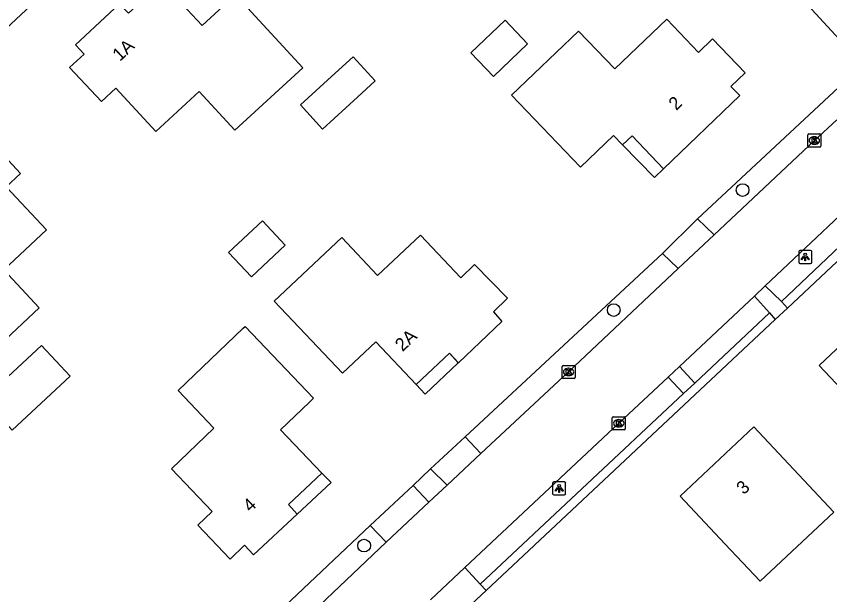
# Model space of a CAD drawing. Extents: x 162675 to 163482, y 379761 to 381227.
# Drawn here: x 163381.1 to 163443.4, y 380849.2 to 380893.5 of the extents above; entities that cross this region are included whole.
import ezdxf

# ---------------------------------------------------------------- set-up
doc = ezdxf.new("R2010")
doc.units = 0
for name, color, linetype in [('IMGEO_Boom', 7, 'Continuous'), ('IMGEO_Groenvoorziening', 7, 'Continuous'), ('IMGEO_Haag', 7, 'Continuous'), ('IMGEO_Kolk', 7, 'Continuous'), ('IMGEO_Lichtpunt', 7, 'Continuous'), ('IMGEO_Pand', 7, 'Continuous'), ('IMGEO_Pand_nummerreeks', 7, 'Continuous'), ('IMGEO_Pand_overbouw', 7, 'Continuous'), ('IMGEO_Parkeervlak_halfverhard', 7, 'Continuous'), ('IMGEO_Rijbaan_lokaal_gesloten', 7, 'Continuous'), ('IMGEO_Voetpad_open', 7, 'Continuous')]:
    doc.layers.add(name, color=color, linetype=linetype)

msp = doc.modelspace()

# ---------------------------------------------------------------- linework, layer by layer
at = {"layer": 'IMGEO_Boom'}
for centre in [(163436.746, 380880.152), (163426.884, 380870.962), (163407.777, 380852.925)]:
    msp.add_circle(centre, 0.489, dxfattribs=at)
at = {"layer": 'IMGEO_Groenvoorziening'}
for points in [[(163415.256, 380922.535), (163420.446, 380917.104), (163442.047, 380893.971), (163445.945, 380889.749)], [(163433.297, 380877.949), (163445.945, 380889.749)], [(163451.133, 380881.387), (163440.179, 380871.118)], [(163415.511, 380861.262), (163430.623, 380875.297)], [(163439.241, 380870.239), (163417.108, 380849.49)], [(163411.518, 380857.538), (163412.862, 380858.807)], [(163385.45, 380832.912), (163408.235, 380854.476)]]:
    msp.add_lwpolyline(points, dxfattribs=at)
at = {"layer": 'IMGEO_Haag'}
msp.add_lwpolyline([(163388.46, 380900.109), (163368.391, 380881.338)], dxfattribs=at)
at = {"layer": 'IMGEO_Kolk'}
for p, q in [((163441.741, 380883.523), (163441.741, 380884.375)), ((163441.816, 380884.449), (163442.668, 380884.449)), ((163442.742, 380884.375), (163442.742, 380883.523)), ((163442.252, 380883.669), (163442.227, 380883.669)), ((163442.229, 380884.229), (163442.254, 380884.229)), ((163442.668, 380883.449), (163441.816, 380883.449)), ((163422.926, 380865.798), (163422.926, 380866.65)), ((163423.001, 380866.724), (163423.853, 380866.724)), ((163423.414, 380866.504), (163423.439, 380866.504)), ((163423.927, 380866.65), (163423.927, 380865.798)), ((163423.853, 380865.724), (163423.001, 380865.724)), ((163423.437, 380865.944), (163423.412, 380865.944)), ((163426.767, 380861.866), (163426.767, 380862.718)), ((163426.842, 380862.792), (163427.694, 380862.792)), ((163427.255, 380862.572), (163427.28, 380862.572)), ((163427.768, 380862.718), (163427.768, 380861.866)), ((163427.278, 380862.012), (163427.253, 380862.012)), ((163427.694, 380861.792), (163426.842, 380861.792))]:
    msp.add_line(p, q, dxfattribs=at)
for points in [[(163441.741, 380883.523), (163441.741, 380884.375)], [(163441.816, 380884.449), (163442.668, 380884.449)], [(163442.742, 380884.375), (163442.742, 380883.523)], [(163442.062, 380884.149), (163442.185, 380884.149), (163442.185, 380883.998), (163442.315, 380884.149), (163442.479, 380884.149), (163442.333, 380883.998), (163442.486, 380883.749), (163442.334, 380883.749), (163442.249, 380883.913), (163442.185, 380883.846), (163442.185, 380883.749), (163442.062, 380883.749), (163442.062, 380884.149)], [(163442.668, 380883.449), (163441.816, 380883.449)], [(163422.926, 380865.798), (163422.926, 380866.65)], [(163423.001, 380866.724), (163423.853, 380866.724)], [(163423.247, 380866.424), (163423.37, 380866.424), (163423.37, 380866.273), (163423.5, 380866.424), (163423.664, 380866.424), (163423.518, 380866.273), (163423.671, 380866.024), (163423.519, 380866.024), (163423.434, 380866.188), (163423.37, 380866.121), (163423.37, 380866.024), (163423.247, 380866.024), (163423.247, 380866.424)], [(163423.927, 380866.65), (163423.927, 380865.798)], [(163423.853, 380865.724), (163423.001, 380865.724)], [(163426.767, 380861.866), (163426.767, 380862.718)], [(163426.842, 380862.792), (163427.694, 380862.792)], [(163427.088, 380862.492), (163427.211, 380862.492), (163427.211, 380862.341), (163427.341, 380862.492), (163427.505, 380862.492), (163427.359, 380862.341), (163427.512, 380862.092), (163427.36, 380862.092), (163427.275, 380862.256), (163427.211, 380862.189), (163427.211, 380862.092), (163427.088, 380862.092), (163427.088, 380862.492)], [(163427.768, 380862.718), (163427.768, 380861.866)], [(163427.694, 380861.792), (163426.842, 380861.792)]]:
    msp.add_lwpolyline(points, dxfattribs=at)
for centre, start, end in [((163441.818, 380884.373), 91.55205, 178.44795), ((163441.818, 380884.373), 91.55205, 178.44795), ((163442.666, 380884.373), 1.55205, 88.44795), ((163442.666, 380884.373), 1.55205, 88.44795), ((163441.818, 380883.525), 181.55205, 268.44795), ((163441.818, 380883.525), 181.55205, 268.44795), ((163442.666, 380883.525), 271.55205, 358.44795), ((163442.666, 380883.525), 271.55205, 358.44795), ((163423.003, 380866.648), 91.55205, 178.44795), ((163423.003, 380866.648), 91.55205, 178.44795), ((163423.851, 380866.648), 1.55205, 88.44795), ((163423.851, 380866.648), 1.55205, 88.44795), ((163423.003, 380865.8), 181.55205, 268.44795), ((163423.003, 380865.8), 181.55205, 268.44795), ((163423.851, 380865.8), 271.55205, 358.44795), ((163423.851, 380865.8), 271.55205, 358.44795), ((163426.844, 380862.716), 91.55205, 178.44795), ((163426.844, 380862.716), 91.55205, 178.44795), ((163427.692, 380862.716), 1.55205, 88.44795), ((163427.692, 380862.716), 1.55205, 88.44795), ((163426.844, 380861.868), 181.55205, 268.44795), ((163426.844, 380861.868), 181.55205, 268.44795), ((163427.692, 380861.868), 271.55205, 358.44795), ((163427.692, 380861.868), 271.55205, 358.44795)]:
    msp.add_arc(centre, 0.0765, start, end, dxfattribs=at)
for centre, major_axis, ratio, start_param, end_param in [((163442.228, 380883.949), (-0.387, 0.002), 0.722429, 4.712389, 7.853982), ((163442.253, 380883.949), (-0.39, 0.002), 0.717154, 1.570796, 4.712389), ((163423.413, 380866.224), (-0.387, 0.002), 0.722429, 4.712389, 7.853982), ((163423.438, 380866.224), (-0.39, 0.002), 0.717154, 1.570796, 4.712389), ((163427.254, 380862.292), (-0.387, 0.002), 0.722429, 4.712389, 7.853982), ((163427.279, 380862.292), (-0.39, 0.002), 0.717154, 1.570796, 4.712389)]:
    msp.add_ellipse(centre, major_axis=major_axis, ratio=ratio, start_param=start_param, end_param=end_param, dxfattribs=at)
at = {"layer": 'IMGEO_Lichtpunt'}
for p, q in [((163441.942, 380875.531), (163441.134, 380875.531)), ((163441.942, 380875.531), (163441.134, 380875.531)), ((163441.04, 380875.436), (163441.04, 380874.629)), ((163441.04, 380875.436), (163441.04, 380874.629)), ((163442.036, 380874.629), (163442.036, 380875.436)), ((163442.036, 380874.629), (163442.036, 380875.436)), ((163441.134, 380874.535), (163441.942, 380874.535)), ((163441.134, 380874.535), (163441.942, 380874.535)), ((163422.207, 380857.708), (163422.207, 380856.901)), ((163422.207, 380857.708), (163422.207, 380856.901)), ((163423.109, 380857.803), (163422.301, 380857.803)), ((163423.109, 380857.803), (163422.301, 380857.803)), ((163423.203, 380856.901), (163423.203, 380857.708)), ((163423.203, 380856.901), (163423.203, 380857.708)), ((163422.301, 380856.807), (163423.109, 380856.807)), ((163422.301, 380856.807), (163423.109, 380856.807))]:
    msp.add_line(p, q, dxfattribs=at)
for points in [[(163441.414, 380875.1), (163441.453, 380875.072), (163441.265, 380874.81), (163441.227, 380874.837), (163441.414, 380875.1)], [(163441.516, 380875.052), (163441.563, 380875.052), (163441.563, 380874.73), (163441.516, 380874.73), (163441.516, 380875.052)], [(163441.626, 380875.072), (163441.664, 380875.099), (163441.851, 380874.837), (163441.812, 380874.809), (163441.626, 380875.072)], [(163422.581, 380857.372), (163422.62, 380857.344), (163422.432, 380857.082), (163422.394, 380857.109), (163422.581, 380857.372)], [(163422.683, 380857.324), (163422.73, 380857.324), (163422.73, 380857.002), (163422.683, 380857.002), (163422.683, 380857.324)], [(163422.793, 380857.344), (163422.831, 380857.371), (163423.018, 380857.109), (163422.979, 380857.081), (163422.793, 380857.344)]]:
    msp.add_lwpolyline(points, dxfattribs=at)
for centre in [(163441.539, 380875.234), (163422.706, 380857.506)]:
    msp.add_circle(centre, 0.0994, dxfattribs=at)
for centre, start, end in [((163441.134, 380875.436), 90, 180), ((163441.134, 380875.436), 90, 180), ((163441.942, 380875.436), 0, 90), ((163441.942, 380875.436), 0, 90), ((163441.134, 380874.629), 180, 270), ((163441.134, 380874.629), 180, 270), ((163441.942, 380874.629), 270, 0), ((163441.942, 380874.629), 270, 360), ((163422.301, 380857.708), 90, 180), ((163422.301, 380857.708), 90, 180), ((163423.109, 380857.708), 0, 90), ((163423.109, 380857.708), 0, 90), ((163422.301, 380856.901), 180, 270), ((163422.301, 380856.901), 180, 270), ((163423.109, 380856.901), 270, 0), ((163423.109, 380856.901), 270, 360)]:
    msp.add_arc(centre, 0.0946, start, end, dxfattribs=at)
at = {"layer": 'IMGEO_Pand'}
for points in [[(163392.311, 380896.059), (163389.731, 380893.69), (163389.049, 380894.42), (163385.683, 380891.281), (163386.352, 380890.549), (163385.228, 380889.533), (163387.67, 380886.936), (163388.782, 380887.957), (163391.833, 380884.635), (163395.162, 380887.691), (163397.874, 380884.738), (163403.089, 380889.526), (163397.94, 380895.135), (163395.37, 380892.755), (163392.311, 380896.059)], [(163415.956, 380890.657), (163418.563, 380893.155), (163420.292, 380891.35), (163417.686, 380888.852), (163415.956, 380890.657)], [(163428.281, 380884.298), (163427.55, 380883.609), (163426.865, 380884.337), (163424.334, 380881.913), (163419.069, 380887.408), (163424.189, 380892.313), (163426.956, 380889.425), (163430.935, 380893.237), (163433.372, 380890.693), (163434.449, 380891.725), (163436.933, 380889.133), (163435.845, 380888.091), (163436.528, 380887.388), (163430.701, 380881.769), (163428.281, 380884.298)], [(163404.6, 380884.821), (163402.905, 380886.672), (163405.568, 380889.11), (163406.938, 380890.365), (163408.633, 380888.514), (163407.263, 380887.259), (163404.6, 380884.821)], [(163377.756, 380866.3), (163372.568, 380871.824), (163375.112, 380874.212), (163372.04, 380877.482), (163374.604, 380879.872), (163373.921, 380880.604), (163377.285, 380883.752), (163377.968, 380883.021), (163379.03, 380884.046), (163381.486, 380881.429), (163380.388, 380880.398), (163383.466, 380877.119), (163380.187, 380874.04), (163382.91, 380871.14), (163377.756, 380866.3)], [(163397.404, 380875.367), (163399.987, 380877.802), (163401.736, 380875.946), (163399.153, 380873.511), (163397.404, 380875.367)], [(163406.061, 380876.518), (163408.805, 380873.608), (163412.094, 380876.708), (163415.173, 380873.441), (163416.218, 380874.465), (163418.751, 380871.878), (163417.673, 380870.822), (163418.328, 380870.091), (163414.991, 380866.928), (163414.302, 380867.652), (163411.753, 380865.256), (163408.663, 380868.527), (163406.115, 380866.125), (163400.902, 380871.655), (163406.061, 380876.518)], [(163448.191, 380860.791), (163446.037, 380863.081), (163442.612, 380866.724), (163448.27, 380872.043), (163454.4, 380865.525), (163453.519, 380864.697), (163456.538, 380861.486), (163451.762, 380856.995)], [(163398.522, 380869.574), (163398.659, 380869.705), (163403.907, 380864.208), (163403.603, 380863.918), (163401.376, 380861.792), (163404.547, 380858.474), (163401.979, 380856.07), (163402.662, 380855.34), (163399.31, 380852.216), (163398.627, 380852.946), (163397.527, 380851.896), (163395.042, 380854.501), (163396.135, 380855.544), (163393.021, 380858.807), (163396.284, 380861.922), (163393.53, 380864.809), (163398.522, 380869.574)], [(163385.275, 380865.901), (163380.841, 380861.776), (163378.651, 380864.13), (163383.085, 380868.255), (163385.275, 380865.901)], [(163431.971, 380856.706), (163437.614, 380862.009), (163441.038, 380858.365), (163443.737, 380855.494), (163438.095, 380850.191), (163435.396, 380853.063), (163431.971, 380856.706)]]:
    msp.add_lwpolyline(points, dxfattribs=at)
at = {"layer": 'IMGEO_Pand_overbouw'}
for points in [[(163427.56, 380883.619), (163429.992, 380881.106), (163430.692, 380881.779), (163428.281, 380884.298)], [(163411.754, 380865.257), (163412.442, 380864.53), (163414.986, 380866.933), (163414.302, 380867.652)], [(163402.662, 380855.34), (163405.257, 380857.749), (163404.547, 380858.474), (163401.979, 380856.07)]]:
    msp.add_lwpolyline(points, close=True, dxfattribs=at)
at = {"layer": 'IMGEO_Parkeervlak_halfverhard'}
for points in [[(163439.717, 380871.61), (163449.655, 380881.037), (163448.955, 380882.011), (163448.831, 380882.183), (163448.683, 380882.442)], [(163433.092, 380865.361), (163438.799, 380870.74)], [(163416.67, 380849.961), (163432.212, 380864.571)]]:
    msp.add_lwpolyline(points, dxfattribs=at)
at = {"layer": 'IMGEO_Rijbaan_lokaal_gesloten'}
for points in [[(163444.11, 380885.385), (163443.966, 380885.541), (163442.242, 380883.949), (163434.578, 380876.736)], [(163438.486, 380872.829), (163447.69, 380881.505)], [(163434.578, 380876.736), (163431.819, 380874.14)], [(163431.819, 380874.14), (163423.427, 380866.242), (163416.716, 380859.966)], [(163437.659, 380872.031), (163438.486, 380872.829)], [(163431.904, 380866.641), (163437.659, 380872.031)], [(163431.043, 380865.817), (163431.904, 380866.641)], [(163415.481, 380851.239), (163427.268, 380862.292), (163431.043, 380865.817)], [(163416.716, 380859.966), (163414.123, 380857.541)], [(163414.123, 380857.541), (163412.736, 380856.244)], [(163412.736, 380856.244), (163409.461, 380853.197)], [(163409.461, 380853.197), (163404.352, 380848.334), (163386.617, 380831.661)], [(163412.846, 380848.767), (163415.481, 380851.239)]]:
    msp.add_lwpolyline(points, dxfattribs=at)
at = {"layer": 'IMGEO_Voetpad_open'}
for points in [[(163430.623, 380875.297), (163433.297, 380877.949)], [(163434.578, 380876.736), (163433.297, 380877.949)], [(163430.623, 380875.297), (163431.819, 380874.14)], [(163438.486, 380872.829), (163439.717, 380871.61)], [(163438.799, 380870.74), (163437.659, 380872.031)], [(163439.717, 380871.61), (163440.179, 380871.118)], [(163438.799, 380870.74), (163439.241, 380870.239)], [(163440.179, 380871.118), (163439.241, 380870.239)], [(163431.904, 380866.641), (163433.092, 380865.361)], [(163432.212, 380864.571), (163431.043, 380865.817)], [(163433.092, 380865.361), (163432.212, 380864.571)], [(163412.862, 380858.807), (163415.511, 380861.262)], [(163416.716, 380859.966), (163415.511, 380861.262)], [(163412.862, 380858.807), (163414.123, 380857.541)], [(163408.235, 380854.476), (163411.518, 380857.538)], [(163412.736, 380856.244), (163411.518, 380857.538)], [(163408.235, 380854.476), (163409.461, 380853.197)], [(163415.481, 380851.239), (163416.67, 380849.961)], [(163417.108, 380849.49), (163414.488, 380847.033)], [(163416.67, 380849.961), (163417.108, 380849.49)]]:
    msp.add_lwpolyline(points, dxfattribs=at)

# ---------------------------------------------------------------- texts
at = {"layer": 'IMGEO_Pand_nummerreeks'}
for s, rotation, p in [('1A', 43.01141, (163389.082, 380889.966)), ('2', 43.95744, (163431.665, 380886.199)), ('2A', 43.23883, (163410.715, 380867.739)), ('3', 43.22088, (163436.838, 380856.778)), ('4', 42.99275, (163399.066, 380855.434))]:
    msp.add_text(s, height=1, rotation=rotation, dxfattribs=at).set_placement(p)

doc.saveas('drawing.dxf')
